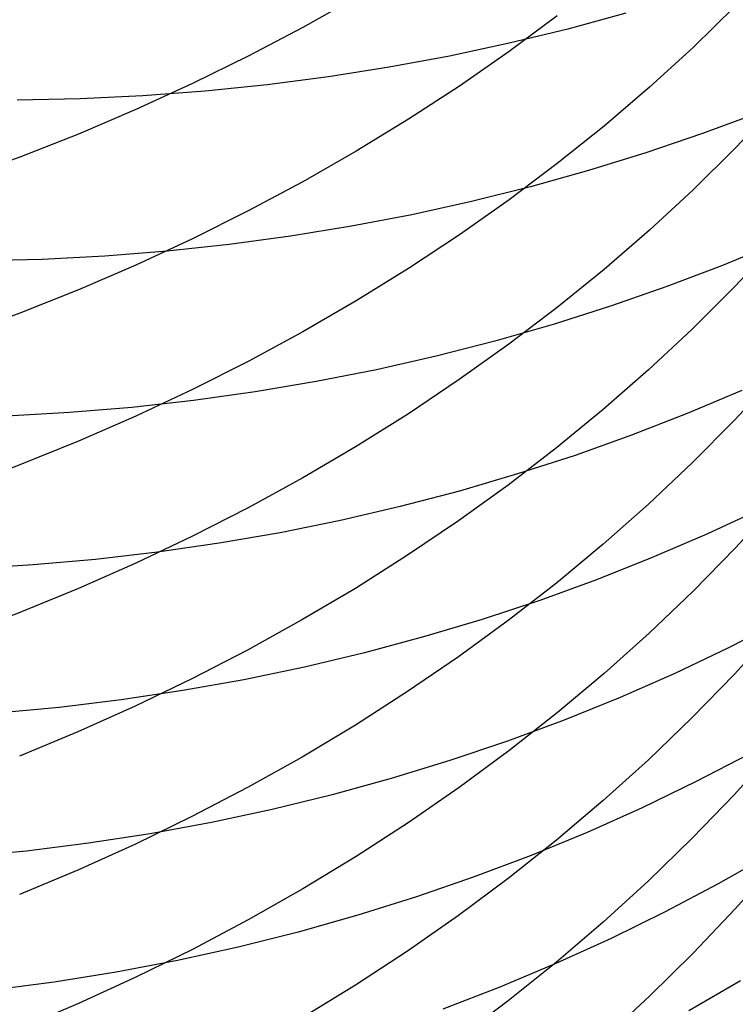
# Model space of a CAD drawing. Extents: x -383 to 1849, y -1185 to -529.
# Tile 674 of 870: x 1796.16 to 1801.6, y -1105.01 to -1097.53. Entities that reach past the tile are written whole.
import ezdxf

# ---------------------------------------------------------------- set-up
doc = ezdxf.new("R2010")
doc.units = 0
doc.layers.add('PREDEFINITO', color=7, linetype='CONTINUOUS')

msp = doc.modelspace()

# ---------------------------------------------------------------- linework, layer by layer
at = {"layer": 'PREDEFINITO'}
for p, q in [((1798.718, -1097.364, 635.19), (1798.3125, -1097.593, 635.3485)), ((1800.2452, -1097.5038, 632.8989), (1799.8788, -1097.7756, 633.0793)), ((1800.7669, -1097.4852, 513.1474), (1800.326, -1097.6051, 512.9652)), ((1801.5969, -1097.4324, 630.5309), (1801.2771, -1097.7444, 630.7291)), ((1798.3125, -1097.593, 635.3485), (1797.8984, -1097.8115, 635.4998)), ((1800.326, -1097.6051, 512.9652), (1799.8792, -1097.7135, 512.7914)), ((1799.8792, -1097.7135, 512.7914), (1799.4269, -1097.8102, 512.6264)), ((1799.8788, -1097.7756, 633.0793), (1799.5018, -1098.0379, 633.2533)), ((1801.2771, -1097.7444, 630.7291), (1800.9449, -1098.0475, 630.9217)), ((1797.8984, -1097.8115, 635.4998), (1797.4762, -1098.0194, 635.6437)), ((1799.4269, -1097.8102, 512.6264), (1798.9695, -1097.895, 512.4704)), ((1798.9695, -1097.895, 512.4704), (1798.5076, -1097.9678, 512.3236)), ((1797.4762, -1098.0194, 635.6437), (1797.0464, -1098.2164, 635.7801)), ((1798.5076, -1097.9678, 512.3236), (1798.0415, -1098.0283, 512.1862)), ((1797.5718, -1098.0763, 512.0586), (1797.0989, -1098.1117, 511.9409)), ((1798.0415, -1098.0283, 512.1862), (1797.5718, -1098.0763, 512.0586)), ((1799.5018, -1098.0379, 633.2533), (1799.1148, -1098.2903, 633.4207)), ((1800.9449, -1098.0475, 630.9217), (1800.6008, -1098.3417, 631.1086)), ((1796.6232, -1098.1343, 511.8334), (1796.1452, -1098.1439, 511.7363)), ((1797.0989, -1098.1117, 511.9409), (1796.6232, -1098.1343, 511.8334)), ((1797.0464, -1098.2164, 635.7801), (1796.6094, -1098.4024, 635.9089)), ((1801.7684, -1098.242, 515.2891), (1801.3473, -1098.3991, 515.0878)), ((1801.9035, -1098.1854, 628.7252), (1801.5965, -1098.5098, 628.9225)), ((1799.1148, -1098.2903, 633.4207), (1798.7184, -1098.5326, 633.5815)), ((1800.6008, -1098.3417, 631.1086), (1800.2452, -1098.6265, 631.2896)), ((1801.3473, -1098.3991, 515.0878), (1800.9188, -1098.5451, 514.8941)), ((1796.6094, -1098.4024, 635.9089), (1796.1658, -1098.577, 636.0299)), ((1798.7184, -1098.5326, 633.5815), (1798.3128, -1098.7647, 633.7354)), ((1800.9188, -1098.5451, 514.8941), (1800.4836, -1098.6799, 514.7082)), ((1801.5965, -1098.5098, 628.9225), (1801.2766, -1098.8257, 629.1145)), ((1796.1658, -1098.577, 636.0299), (1795.7159, -1098.7402, 636.1428)), ((1800.2452, -1098.6265, 631.2896), (1799.8788, -1098.9019, 631.4645)), ((1800.4836, -1098.6799, 514.7082), (1800.0419, -1098.8032, 514.5304)), ((1798.3128, -1098.7647, 633.7354), (1797.8987, -1098.9862, 633.8823)), ((1800.0419, -1098.8032, 514.5304), (1799.5944, -1098.9149, 514.3608)), ((1801.2766, -1098.8257, 629.1145), (1800.9444, -1099.1326, 629.3011)), ((1799.5944, -1098.9149, 514.3608), (1799.1414, -1099.0147, 514.1998)), ((1799.8788, -1098.9019, 631.4645), (1799.5018, -1099.1676, 631.6333)), ((1797.8987, -1098.9862, 633.8823), (1797.4765, -1099.1969, 634.0221)), ((1799.1414, -1099.0147, 514.1998), (1798.6834, -1099.1024, 514.0475)), ((1798.6834, -1099.1024, 514.0475), (1798.2208, -1099.1779, 513.9043)), ((1800.9444, -1099.1326, 629.3011), (1800.6003, -1099.4303, 629.4821)), ((1797.4765, -1099.1969, 634.0221), (1797.0467, -1099.3967, 634.1547)), ((1798.2208, -1099.1779, 513.9043), (1797.7542, -1099.241, 513.7703)), ((1799.5018, -1099.1676, 631.6333), (1799.1148, -1099.4232, 631.7957)), ((1797.284, -1099.2915, 513.6457), (1796.8106, -1099.3291, 513.5309)), ((1797.7542, -1099.241, 513.7703), (1797.284, -1099.2915, 513.6457)), ((1801.9129, -1099.2281, 517.061), (1801.4994, -1099.3997, 516.8579)), ((1801.8965, -1099.2351, 627.1089), (1801.5896, -1099.5632, 627.2996)), ((1796.3345, -1099.3537, 513.4261), (1795.8561, -1099.3651, 513.3314)), ((1796.8106, -1099.3291, 513.5309), (1796.3345, -1099.3537, 513.4261)), ((1797.0467, -1099.3967, 634.1547), (1796.6097, -1099.5852, 634.2797)), ((1799.1148, -1099.4232, 631.7957), (1798.7184, -1099.6687, 631.9517)), ((1800.6003, -1099.4303, 629.4821), (1800.2448, -1099.7187, 629.6575)), ((1801.4994, -1099.3997, 516.8579), (1801.0781, -1099.5602, 516.6619)), ((1796.6097, -1099.5852, 634.2797), (1796.166, -1099.7622, 634.3972)), ((1801.0781, -1099.5602, 516.6619), (1800.6495, -1099.7096, 516.4733)), ((1801.5896, -1099.5632, 627.2996), (1801.2698, -1099.8825, 627.4852)), ((1798.7184, -1099.6687, 631.9517), (1798.3128, -1099.9037, 632.101)), ((1800.2448, -1099.7187, 629.6575), (1799.8783, -1099.9974, 629.827)), ((1800.6495, -1099.7096, 516.4733), (1800.2141, -1099.8476, 516.2924)), ((1796.166, -1099.7622, 634.3972), (1795.7162, -1099.9276, 634.5069)), ((1800.2141, -1099.8476, 516.2924), (1799.7724, -1099.9739, 516.1192)), ((1801.2698, -1099.8825, 627.4852), (1800.9377, -1100.1927, 627.6655)), ((1798.3128, -1099.9037, 632.101), (1797.8987, -1100.1281, 632.2435)), ((1799.7724, -1099.9739, 516.1192), (1799.3248, -1100.0885, 515.9542)), ((1799.8783, -1099.9974, 629.827), (1799.5014, -1100.2663, 629.9904)), ((1799.3248, -1100.0885, 515.9542), (1798.8718, -1100.1911, 515.7975)), ((1797.8987, -1100.1281, 632.2435), (1797.4765, -1100.3415, 632.3792)), ((1798.8718, -1100.1911, 515.7975), (1798.4137, -1100.2814, 515.6493)), ((1800.9377, -1100.1927, 627.6655), (1800.5937, -1100.4937, 627.8404)), ((1799.5014, -1100.2663, 629.9904), (1799.1145, -1100.5251, 630.1478)), ((1801.8968, -1100.2433, 625.4661), (1801.5899, -1100.5751, 625.6503)), ((1797.4765, -1100.3415, 632.3792), (1797.0467, -1100.5439, 632.5077)), ((1798.4137, -1100.2814, 515.6493), (1797.9512, -1100.3594, 515.5099)), ((1797.9512, -1100.3594, 515.5099), (1797.4845, -1100.4249, 515.3794)), ((1801.6466, -1100.3485, 518.6506), (1801.2321, -1100.524, 518.4527)), ((1797.0143, -1100.4775, 515.2582), (1796.5409, -1100.5172, 515.1465)), ((1797.4845, -1100.4249, 515.3794), (1797.0143, -1100.4775, 515.2582)), ((1800.5937, -1100.4937, 627.8404), (1800.2384, -1100.7851, 628.0097)), ((1796.5409, -1100.5172, 515.1465), (1796.0648, -1100.5437, 515.0444)), ((1797.0467, -1100.5439, 632.5077), (1796.6097, -1100.7348, 632.629)), ((1799.1145, -1100.5251, 630.1478), (1798.718, -1100.7735, 630.2989)), ((1801.2321, -1100.524, 518.4527), (1800.8099, -1100.6882, 518.2619)), ((1801.5899, -1100.5751, 625.6503), (1801.2701, -1100.898, 625.8295)), ((1800.8099, -1100.6882, 518.2619), (1800.3805, -1100.8412, 518.0782)), ((1796.6097, -1100.7348, 632.629), (1796.166, -1100.9142, 632.743)), ((1798.718, -1100.7735, 630.2989), (1798.3125, -1101.0114, 630.4435)), ((1800.2384, -1100.7851, 628.0097), (1799.872, -1101.0668, 628.1734)), ((1800.3805, -1100.8412, 518.0782), (1799.9444, -1100.9825, 517.9019)), ((1796.166, -1100.9142, 632.743), (1795.7162, -1101.0817, 632.8494)), ((1801.2701, -1100.898, 625.8295), (1800.938, -1101.2117, 626.0037)), ((1798.3125, -1101.0114, 630.4435), (1797.8984, -1101.2385, 630.5816)), ((1799.9444, -1100.9825, 517.9019), (1799.5019, -1101.1122, 517.7333)), ((1799.872, -1101.0668, 628.1734), (1799.4953, -1101.3385, 628.3313)), ((1799.5019, -1101.1122, 517.7333), (1799.0535, -1101.2298, 517.5726)), ((1797.8984, -1101.2385, 630.5816), (1797.4762, -1101.4546, 630.713)), ((1799.0535, -1101.2298, 517.5726), (1798.5998, -1101.3354, 517.42)), ((1800.938, -1101.2117, 626.0037), (1800.594, -1101.516, 626.1726)), ((1801.9032, -1101.2108, 623.7987), (1801.5962, -1101.5464, 623.9764)), ((1801.7894, -1101.2486, 520.4604), (1801.3817, -1101.4388, 520.2611)), ((1798.5998, -1101.3354, 517.42), (1798.1411, -1101.4285, 517.2756)), ((1799.4953, -1101.3385, 628.3313), (1799.1085, -1101.5999, 628.4833)), ((1797.4762, -1101.4546, 630.713), (1797.0464, -1101.6594, 630.8375)), ((1798.1411, -1101.4285, 517.2756), (1797.6779, -1101.5091, 517.1399)), ((1801.3817, -1101.4388, 520.2611), (1800.9658, -1101.618, 520.0685)), ((1797.6779, -1101.5091, 517.1399), (1797.2107, -1101.577, 517.0129)), ((1800.594, -1101.516, 626.1726), (1800.2386, -1101.8107, 626.3362)), ((1797.2107, -1101.577, 517.0129), (1796.7399, -1101.6319, 516.8949)), ((1799.1085, -1101.5999, 628.4833), (1798.7122, -1101.8509, 628.6291)), ((1801.5962, -1101.5464, 623.9764), (1801.2764, -1101.8729, 624.1495)), ((1796.266, -1101.6737, 516.7861), (1795.7894, -1101.7021, 516.6867)), ((1796.7399, -1101.6319, 516.8949), (1796.266, -1101.6737, 516.7861)), ((1797.0464, -1101.6594, 630.8375), (1796.6094, -1101.8526, 630.955)), ((1800.9658, -1101.618, 520.0685), (1800.5423, -1101.7859, 519.8827)), ((1800.2386, -1101.8107, 626.3362), (1799.8723, -1102.0956, 626.4944)), ((1800.5423, -1101.7859, 519.8827), (1800.1116, -1101.9423, 519.7039)), ((1796.6094, -1101.8526, 630.955), (1796.1658, -1102.0342, 631.0654)), ((1798.7122, -1101.8509, 628.6291), (1798.3069, -1102.0912, 628.7688)), ((1801.2764, -1101.8729, 624.1495), (1800.9442, -1102.1903, 624.3176)), ((1800.1116, -1101.9423, 519.7039), (1799.6742, -1102.087, 519.5323)), ((1796.1658, -1102.0342, 631.0654), (1795.7159, -1102.2037, 631.1685)), ((1798.3069, -1102.0912, 628.7688), (1797.8931, -1102.3206, 628.9021)), ((1799.6742, -1102.087, 519.5323), (1799.2305, -1102.2197, 519.3683)), ((1799.8723, -1102.0956, 626.4944), (1799.4956, -1102.3703, 626.6469)), ((1801.9458, -1102.0976, 522.2899), (1801.5462, -1102.3027, 522.0901)), ((1800.9442, -1102.1903, 624.3176), (1800.6001, -1102.4982, 624.4808)), ((1801.8968, -1102.1629, 622.1223), (1801.5899, -1102.5017, 622.2933)), ((1799.2305, -1102.2197, 519.3683), (1798.781, -1102.3404, 519.2118)), ((1797.8931, -1102.3206, 628.9021), (1797.4711, -1102.5388, 629.0289)), ((1798.781, -1102.3404, 519.2118), (1798.3262, -1102.4487, 519.0633)), ((1801.5462, -1102.3027, 522.0901), (1801.1379, -1102.4968, 521.8964)), ((1799.4956, -1102.3703, 626.6469), (1799.1088, -1102.6347, 626.7937)), ((1798.3262, -1102.4487, 519.0633), (1797.8665, -1102.5445, 518.923)), ((1800.6001, -1102.4982, 624.4808), (1800.2446, -1102.7964, 624.6388)), ((1801.1379, -1102.4968, 521.8964), (1800.7217, -1102.6797, 521.7092)), ((1801.5899, -1102.5017, 622.2933), (1801.2701, -1102.8313, 622.4597)), ((1797.4711, -1102.5388, 629.0289), (1797.0416, -1102.7456, 629.149)), ((1797.8665, -1102.5445, 518.923), (1797.4023, -1102.6276, 518.7909)), ((1797.4023, -1102.6276, 518.7909), (1796.9342, -1102.6977, 518.6674)), ((1799.1088, -1102.6347, 626.7937), (1798.7125, -1102.8885, 626.9346)), ((1796.9342, -1102.6977, 518.6674), (1796.4626, -1102.7547, 518.5527)), ((1800.7217, -1102.6797, 521.7092), (1800.2977, -1102.8512, 521.5287)), ((1796.4626, -1102.7547, 518.5527), (1795.9879, -1102.7984, 518.447)), ((1797.0416, -1102.7456, 629.149), (1796.6049, -1102.9407, 629.2624)), ((1800.2446, -1102.7964, 624.6388), (1799.8781, -1103.0846, 624.7915)), ((1800.2977, -1102.8512, 521.5287), (1799.8666, -1103.011, 521.3549)), ((1801.2701, -1102.8313, 622.4597), (1800.938, -1103.1516, 622.6214)), ((1796.6049, -1102.9407, 629.2624), (1796.1615, -1103.124, 629.369)), ((1798.7125, -1102.8885, 626.9346), (1798.3072, -1103.1315, 627.0695)), ((1799.8666, -1103.011, 521.3549), (1799.4288, -1103.159, 521.1882)), ((1799.8781, -1103.0846, 624.7915), (1799.5011, -1103.3627, 624.9388)), ((1801.7018, -1103.109, 523.9378), (1801.3005, -1103.3183, 523.7435)), ((1801.8966, -1103.0728, 620.4233), (1801.5897, -1103.4149, 620.5876)), ((1798.3072, -1103.1315, 627.0695), (1797.8934, -1103.3635, 627.1982)), ((1799.4288, -1103.159, 521.1882), (1798.9847, -1103.2949, 521.0288)), ((1800.938, -1103.1516, 622.6214), (1800.594, -1103.4624, 622.7782)), ((1798.9847, -1103.2949, 521.0288), (1798.5349, -1103.4186, 520.8769)), ((1801.3005, -1103.3183, 523.7435), (1800.8907, -1103.5164, 523.5552)), ((1797.8934, -1103.3635, 627.1982), (1797.4714, -1103.5842, 627.3207)), ((1799.5011, -1103.3627, 624.9388), (1799.1142, -1103.6303, 625.0806)), ((1798.5349, -1103.4186, 520.8769), (1798.0797, -1103.5298, 520.7326)), ((1800.594, -1103.4624, 622.7782), (1800.2386, -1103.7633, 622.9301)), ((1801.5897, -1103.4149, 620.5876), (1801.2699, -1103.7477, 620.7475)), ((1798.0797, -1103.5298, 520.7326), (1797.6196, -1103.6283, 520.5962)), ((1800.8907, -1103.5164, 523.5552), (1800.4729, -1103.7033, 523.3732)), ((1797.4714, -1103.5842, 627.3207), (1797.0418, -1103.7933, 627.4368)), ((1797.6196, -1103.6283, 520.5962), (1797.1551, -1103.7139, 520.468)), ((1799.1142, -1103.6303, 625.0806), (1798.7178, -1103.8872, 625.2168)), ((1800.4729, -1103.7033, 523.3732), (1800.0474, -1103.8786, 523.1975)), ((1797.1551, -1103.7139, 520.468), (1796.6867, -1103.7864, 520.348)), ((1800.2386, -1103.7633, 622.9301), (1799.8723, -1104.0541, 623.077)), ((1801.2699, -1103.7477, 620.7475), (1800.9378, -1104.0712, 620.9028)), ((1796.2147, -1103.8456, 520.2366), (1795.7397, -1103.8912, 520.134)), ((1796.6867, -1103.7864, 520.348), (1796.2147, -1103.8456, 520.2366)), ((1797.0418, -1103.7933, 627.4368), (1796.6051, -1103.9907, 627.5464)), ((1798.7178, -1103.8872, 625.2168), (1798.3122, -1104.1332, 625.3471)), ((1800.0474, -1103.8786, 523.1975), (1799.6148, -1104.0421, 523.0286)), ((1801.8598, -1103.871, 525.7973), (1801.4665, -1104.095, 525.6033)), ((1796.6051, -1103.9907, 627.5464), (1796.1618, -1104.176, 627.6492)), ((1801.9036, -1103.9394, 618.7004), (1801.5966, -1104.2849, 618.858)), ((1799.6148, -1104.0421, 523.0286), (1799.1756, -1104.1936, 522.8665)), ((1799.8723, -1104.0541, 623.077), (1799.4956, -1104.3346, 623.2186)), ((1800.9378, -1104.0712, 620.9028), (1800.5938, -1104.3849, 621.0535)), ((1798.3122, -1104.1332, 625.3471), (1797.8982, -1104.368, 625.4715)), ((1801.4665, -1104.095, 525.6033), (1801.0643, -1104.3079, 525.415)), ((1799.1756, -1104.1936, 522.8665), (1798.7301, -1104.333, 522.7114)), ((1801.5966, -1104.2849, 618.858), (1801.2767, -1104.6212, 619.0114)), ((1797.8982, -1104.368, 625.4715), (1797.476, -1104.5914, 625.5899)), ((1798.7301, -1104.333, 522.7114), (1798.2789, -1104.4599, 522.5636)), ((1799.4956, -1104.3346, 623.2186), (1799.1088, -1104.6046, 623.3548)), ((1801.0643, -1104.3079, 525.415), (1800.6536, -1104.5096, 525.2325)), ((1800.5938, -1104.3849, 621.0535), (1800.2385, -1104.6888, 621.1994)), ((1798.2789, -1104.4599, 522.5636), (1797.8225, -1104.5743, 522.4233)), ((1800.6536, -1104.5096, 525.2325), (1800.2349, -1104.6999, 525.056)), ((1797.476, -1104.5914, 625.5899), (1797.0462, -1104.8032, 625.7021)), ((1797.8225, -1104.5743, 522.4233), (1797.3612, -1104.6758, 522.2906)), ((1799.1088, -1104.6046, 623.3548), (1798.7125, -1104.8638, 623.4857)), ((1797.3612, -1104.6758, 522.2906), (1796.8956, -1104.7642, 522.1659)), ((1801.2767, -1104.6212, 619.0114), (1800.9445, -1104.9479, 619.1604)), ((1800.2349, -1104.6999, 525.056), (1799.8086, -1104.8785, 524.8858)), ((1800.2385, -1104.6888, 621.1994), (1799.8722, -1104.9825, 621.3404)), ((1796.8956, -1104.7642, 522.1659), (1796.4261, -1104.8394, 522.0492)), ((1797.0462, -1104.8032, 625.7021), (1796.6092, -1105.003, 625.808)), ((1796.4261, -1104.8394, 522.0492), (1795.9532, -1104.901, 521.9408)), ((1798.7125, -1104.8638, 623.4857), (1798.3072, -1105.1119, 623.6109)), ((1799.8086, -1104.8785, 524.8858), (1799.3752, -1105.0453, 524.722)), ((1801.6368, -1104.8312, 527.472), (1801.2435, -1105.0584, 527.2845)), ((1800.9445, -1104.9479, 619.1604), (1800.6004, -1105.265, 619.305)), ((1796.6092, -1105.003, 625.808), (1796.1656, -1105.1907, 625.9075)), ((1799.8722, -1104.9825, 621.3404), (1799.4954, -1105.2657, 621.4765))]:
    msp.add_line(p, q, dxfattribs=at)

doc.saveas('drawing.dxf')
